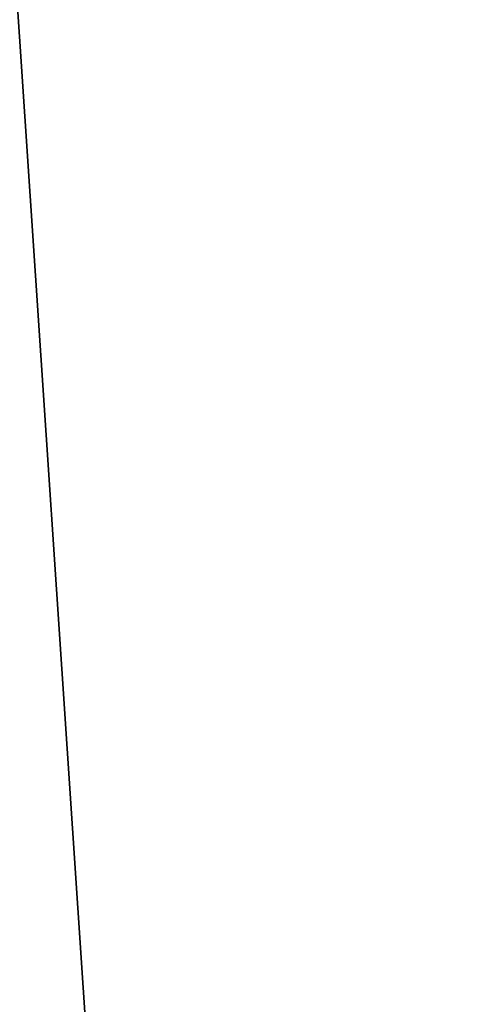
# Model space of a CAD drawing. Header units: millimetres. Extents: x -590 to 3690, y -120 to 127.
# Tile 874 of 903: x 3522.29 to 3524.68, y -3.31 to 1.92. Entities that reach past the tile are written whole.
import ezdxf

# ---------------------------------------------------------------- set-up
doc = ezdxf.new("R2010")
doc.units = ezdxf.units.MM
doc.layers.add('151', color=7, linetype='Continuous', true_color=0xffffff)

# ---------------------------------------------------------------- blocks, each defined once
blk = doc.blocks.new('UG_SURFACE_003')
at = {"layer": '151', "color": 252, "linetype": 'Continuous', "lineweight": 35}
for points in [[(3690.0001, -31.2, 2203.0001), (3690.0001, 108.2, 2203.0001), (2309.9999, 108.2, 2203.0001), (2309.9999, -31.2, 2203.0001)], [(2460, -31.2, 2053), (2460, 108.2, 2053), (3540, 108.2, 2053), (3540, -31.2, 2053)]]:
    blk.add_3dface(points, dxfattribs=at)
blk = doc.blocks.new('UG_SURFACE_170')
at = {"layer": '151', "color": 254, "linetype": 'Continuous', "lineweight": 35}
for points in [[(3524.75, -35, 2033.2501), (3524.75, 111.75, 2033.2501), (2475.25, 111.75, 2033.2501), (2475.25, -35, 2033.2501)], [(3524.75, 111.75, 2033.2501), (3524.75, -35, 2033.2501), (3517, 81, 2025.5001)], [(3517, 16, 2025.5001), (3517, 81, 2025.5001), (3524.75, -35, 2033.2501)], [(3524.75, -35, 2033.2501), (3519.0001, -35, 2027.4999), (3517, -33, 2025.5001), (3517, 16, 2025.5001)]]:
    blk.add_3dface(points, dxfattribs=at)
blk = doc.blocks.new('UG_SURFACE_173')
at = {"layer": '151', "color": 254, "linetype": 'Continuous', "lineweight": 35}
for points in [[(3517, 16, -7), (3524.75, 111.75, -7), (3524.75, -35, -7)], [(3517, 81, 2025.5001), (3524.75, -35, 2033.2501), (3524.75, 111.75, 2033.2501)], [(3524.75, -35, 2033.2501), (3517, 81, 2025.5001), (3517, 16, 2025.5001)], [(3524.75, -35, -7), (3519.0001, -35, -7), (3517, -33, -7), (3517, 16, -7)], [(3517, 16, 2025.5001), (3517, -33, 2025.5001), (3519.0001, -35, 2027.4999), (3524.75, -35, 2033.2501)]]:
    blk.add_3dface(points, dxfattribs=at)

msp = doc.modelspace()

# ---------------------------------------------------------------- block references
at = {"layer": '151', "color": 252, "linetype": 'Continuous', "lineweight": -3, "true_color": 0x939598}
for name in ['UG_SURFACE_170', 'UG_SURFACE_173', 'UG_SURFACE_003']:
    msp.add_blockref(name, (0, 0), dxfattribs=at)

doc.saveas('drawing.dxf')
